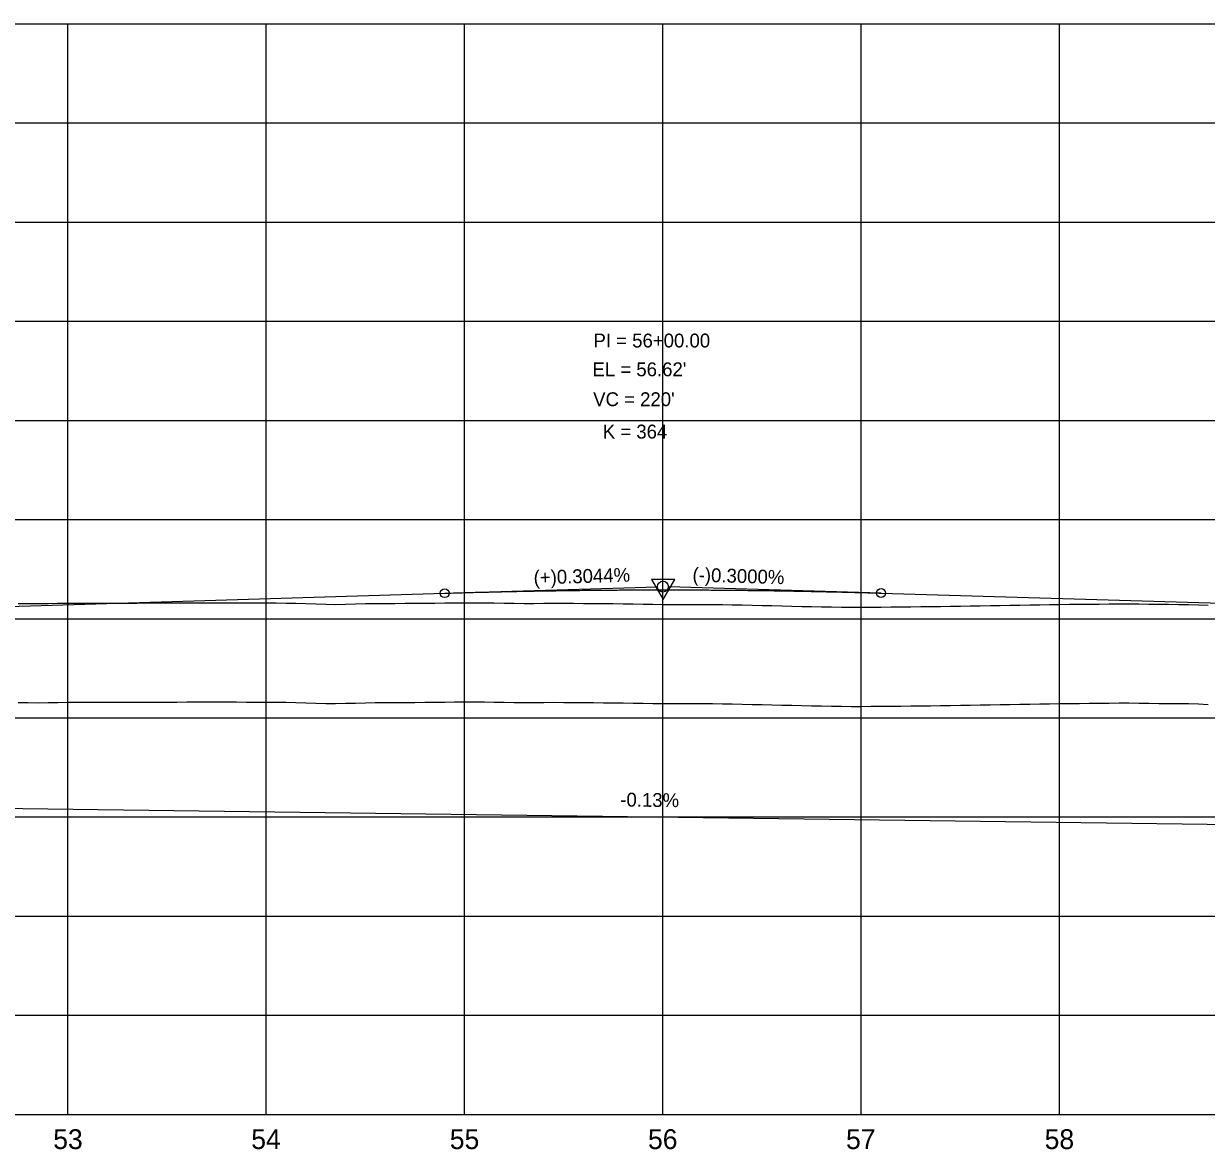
# Model space of a CAD drawing. Extents: x 2345490 to 2436403, y 465165 to 573888.
# Drawn here: x 2385599 to 2386196, y 557766 to 558334 of the extents above; entities that cross this region are included whole.
import ezdxf

# ---------------------------------------------------------------- set-up
doc = ezdxf.new("R2010")
doc.units = 0
for name, color, linetype in [('Old_Level_1', 7, 'Continuous'), ('Old_Level_2', 7, 'Continuous'), ('Old_Level_3', 7, 'Continuous'), ('Old_Level_57', 7, 'Continuous'), ('Old_Level_62', 7, 'Continuous'), ('Old_Level_63', 7, 'Continuous')]:
    doc.layers.add(name, color=color, linetype=linetype)

msp = doc.modelspace()

# ---------------------------------------------------------------- linework, layer by layer
at = {"layer": 'Old_Level_1'}
for points in [[(2385596.5425, 557991.81875), (2385601.5425, 557991.77425), (2385606.5425, 557991.739), (2385611.5425, 557991.80975), (2385616.5425, 557991.88075), (2385621.5425, 557991.952), (2385626.5425, 557992.005), (2385631.5425, 557992), (2385636.5425, 557991.99475), (2385641.5425, 557991.98975), (2385646.5425, 557991.98475), (2385651.5425, 557991.9945), (2385656.5425, 557992.01275), (2385661.5425, 557992.03075), (2385666.5425, 557992.049), (2385671.5425, 557992.06725), (2385676.5425, 557992.08525), (2385681.5425, 557992.1035), (2385686.5425, 557992.122), (2385691.5425, 557992.135), (2385696.5425, 557992.12925), (2385701.5425, 557992.11), (2385706.5425, 557992.091), (2385711.5425, 557992.072), (2385716.5425, 557992.05325), (2385721.5425, 557992.0345), (2385726.5425, 557992.01575), (2385731.5425, 557991.997), (2385736.5425, 557991.8575), (2385741.5425, 557991.6995), (2385746.5425, 557991.54125), (2385751.5425, 557991.383), (2385756.5425, 557991.2695), (2385761.5425, 557991.42375), (2385766.5425, 557991.5775), (2385771.5425, 557991.73125), (2385776.5425, 557991.81175), (2385781.5425, 557991.825), (2385786.5425, 557991.83775), (2385791.5425, 557991.87125), (2385796.5425, 557991.91375), (2385801.5425, 557991.95575), (2385806.5425, 557991.99775), (2385811.5425, 557992.0395), (2385816.5425, 557992.095), (2385821.5425, 557992.17475)], [(2385821.5425, 557992.17475), (2385826.5425, 557992.13625), (2385831.5425, 557992.09725), (2385836.5425, 557992.05825), (2385841.5425, 557991.994), (2385846.5425, 557991.91425), (2385851.5425, 557991.83475), (2385856.5425, 557991.81775), (2385861.5425, 557991.90575), (2385866.5425, 557991.93075), (2385871.5425, 557991.8945), (2385876.5425, 557991.85775), (2385881.5425, 557991.82075), (2385886.5425, 557991.78375), (2385891.5425, 557991.74625), (2385896.5425, 557991.7085), (2385901.5425, 557991.63525), (2385906.5425, 557991.542), (2385911.5425, 557991.4485), (2385916.5425, 557991.35475), (2385921.5425, 557991.3005), (2385926.5425, 557991.30625), (2385931.5425, 557991.31225), (2385936.5425, 557991.31775), (2385941.5425, 557991.30825), (2385946.5425, 557991.27425), (2385951.5425, 557991.24025), (2385956.5425, 557991.131), (2385961.5425, 557991.01875), (2385966.5425, 557990.90675), (2385971.5425, 557990.7945), (2385976.5425, 557990.68225), (2385981.5425, 557990.56875), (2385986.5425, 557990.44825), (2385991.5425, 557990.328), (2385996.5425, 557990.2075), (2386001.5425, 557990.087), (2386006.5425, 557990.01), (2386011.5425, 557989.95725), (2386016.5425, 557989.904), (2386021.5425, 557989.863), (2386026.5425, 557989.913), (2386031.5425, 557989.965), (2386036.5425, 557990.0165), (2386041.5425, 557990.06775), (2386046.5425, 557990.1185), (2386051.5425, 557990.169), (2386056.5425, 557990.2365), (2386061.5425, 557990.3055), (2386066.5425, 557990.38), (2386071.5425, 557990.456), (2386076.5425, 557990.5315), (2386081.5425, 557990.6065), (2386086.5425, 557990.6825), (2386091.5425, 557990.76575), (2386096.5425, 557990.8485), (2386101.5425, 557990.93075), (2386106.5425, 557991.01375), (2386111.5425, 557991.09675), (2386116.5425, 557991.1795), (2386121.5425, 557991.26175), (2386126.5425, 557991.3435), (2386131.5425, 557991.40975), (2386136.5425, 557991.43825), (2386141.5425, 557991.466), (2386146.5425, 557991.5155), (2386151.5425, 557991.59025), (2386156.5425, 557991.5945), (2386161.5425, 557991.5355), (2386166.5425, 557991.47625), (2386171.5425, 557991.4165), (2386176.5425, 557991.35625), (2386181.5425, 557991.2955), (2386186.5425, 557991.258), (2386191.5425, 557991.1205), (2386196.5425, 557990.89625)]]:
    msp.add_lwpolyline(points, dxfattribs=at)
at = {"layer": 'Old_Level_2'}
for p, q in [((2385581.5425, 558039.96175), (2385811.5425, 558046.964)), ((2385811.5425, 558046.964), (2385918.794, 558050.229)), ((2386031.5425, 558047.01275), (2385924.2915, 558050.23025)), ((2386031.5425, 558047.01275), (2386211.5425, 558041.61275))]:
    msp.add_line(p, q, dxfattribs=at)
msp.add_lwpolyline([(2385927.47925, 558053.91425), (2385915.73675, 558053.89975), (2385921.62025, 558043.7815)], close=True, dxfattribs=at)
for centre, radius in [((2385921.5425, 558050.31275), 2.75), ((2385811.5425, 558046.964), 2.25), ((2386031.5425, 558047.01275), 2.25)]:
    msp.add_circle(centre, radius, dxfattribs=at)
msp.add_spline([(2385811.5425, 558046.964), (2385815.9425, 558047.09525), (2385820.3425, 558047.22125), (2385824.7425, 558047.342), (2385829.1425, 558047.45725), (2385833.5425, 558047.56725), (2385837.9425, 558047.672), (2385842.3425, 558047.77125), (2385846.7425, 558047.8655), (2385851.1425, 558047.95425), (2385855.5425, 558048.0375), (2385859.9425, 558048.11575), (2385864.3425, 558048.1885), (2385868.7425, 558048.256), (2385873.1425, 558048.318), (2385877.5425, 558048.375), (2385881.9425, 558048.4265), (2385886.3425, 558048.4725), (2385890.7425, 558048.5135), (2385895.1425, 558048.549), (2385899.5425, 558048.57925), (2385903.9425, 558048.60425), (2385908.3425, 558048.62375), (2385912.7425, 558048.638), (2385917.1425, 558048.647), (2385921.5425, 558048.65075), (2385925.9425, 558048.649), (2385930.3425, 558048.642), (2385934.7425, 558048.62975), (2385939.1425, 558048.612), (2385943.5425, 558048.589), (2385947.9425, 558048.56075), (2385952.3425, 558048.52725), (2385956.7425, 558048.48825), (2385961.1425, 558048.444), (2385965.5425, 558048.3945), (2385969.9425, 558048.3395), (2385974.3425, 558048.2795), (2385978.7425, 558048.214), (2385983.1425, 558048.143), (2385987.5425, 558048.067), (2385991.9425, 558047.9855), (2385996.3425, 558047.89875), (2386000.7425, 558047.8065), (2386005.1425, 558047.70925), (2386009.5425, 558047.6065), (2386013.9425, 558047.49825), (2386018.3425, 558047.385), (2386022.7425, 558047.26625), (2386027.1425, 558047.14225), (2386031.5425, 558047.01275)], degree=3, dxfattribs=at)
at = {"layer": 'Old_Level_3'}
msp.add_line((2385471.54267, 557940.113), (2386331.54257, 557928.713), dxfattribs=at)
at = {"layer": 'Old_Level_57'}
for p, q in [((2381271.54275, 558334.11325), (2393041.55275, 558334.11325)), ((2385621.54225, 557784.21325), (2385621.54225, 558334.21325)), ((2385621.54225, 557784.11325), (2385621.54225, 558334.11325)), ((2385721.54225, 557784.21325), (2385721.54225, 558334.21325)), ((2385721.54225, 557784.11325), (2385721.54225, 558334.11325)), ((2385821.54225, 557784.21325), (2385821.54225, 558334.21325)), ((2385821.54225, 557784.11325), (2385821.54225, 558334.11325)), ((2385921.54225, 557784.21325), (2385921.54225, 558334.21325)), ((2385921.54225, 557784.11325), (2385921.54225, 558334.11325)), ((2386021.54225, 557784.21325), (2386021.54225, 558334.21325)), ((2386021.54225, 557784.11325), (2386021.54225, 558334.11325)), ((2386121.54225, 557784.21325), (2386121.54225, 558334.21325)), ((2386121.54225, 557784.11325), (2386121.54225, 558334.11325)), ((2381271.54275, 558284.11325), (2393041.55275, 558284.11325)), ((2381271.54275, 558234.11325), (2393041.55275, 558234.11325)), ((2381271.54275, 558184.11325), (2393041.55275, 558184.11325)), ((2381271.54275, 558134.11325), (2393041.55275, 558134.11325)), ((2381271.54275, 558084.11325), (2393041.55275, 558084.11325)), ((2381271.5425, 558034.11325), (2393041.55275, 558034.11325)), ((2381271.54275, 557984.11325), (2393041.55275, 557984.11325)), ((2381271.5425, 557934.11325), (2393041.55275, 557934.11325)), ((2381271.54275, 557884.11325), (2393041.55275, 557884.11325)), ((2381271.5425, 557834.11325), (2393041.55275, 557834.11325)), ((2381271.54275, 557784.11325), (2393041.55275, 557784.11325))]:
    msp.add_line(p, q, dxfattribs=at)
at = {"layer": 'Old_Level_62'}
for points in [[(2385596.5425, 558041.82475), (2385601.5425, 558041.78025), (2385606.5425, 558041.745), (2385611.5425, 558041.81575), (2385616.5425, 558041.88675), (2385621.5425, 558041.958), (2385626.5425, 558042.011), (2385631.5425, 558042.006), (2385636.5425, 558042.00075), (2385641.5425, 558041.99575), (2385646.5425, 558041.99075), (2385651.5425, 558042.0005), (2385656.5425, 558042.01875), (2385661.5425, 558042.03675), (2385666.5425, 558042.055), (2385671.5425, 558042.07325), (2385676.5425, 558042.09125), (2385681.5425, 558042.1095), (2385686.5425, 558042.128), (2385691.5425, 558042.141), (2385696.5425, 558042.13525), (2385701.5425, 558042.116), (2385706.5425, 558042.097), (2385711.5425, 558042.078), (2385716.5425, 558042.05925), (2385721.5425, 558042.0405), (2385726.5425, 558042.02175), (2385731.5425, 558042.003), (2385736.5425, 558041.8635), (2385741.5425, 558041.7055), (2385746.5425, 558041.54725), (2385751.5425, 558041.389), (2385756.5425, 558041.2755), (2385761.5425, 558041.42975), (2385766.5425, 558041.5835), (2385771.5425, 558041.73725), (2385776.5425, 558041.81775), (2385781.5425, 558041.831), (2385786.5425, 558041.84375), (2385791.5425, 558041.87725), (2385796.5425, 558041.91975), (2385801.5425, 558041.96175), (2385806.5425, 558042.00375), (2385811.5425, 558042.0455), (2385816.5425, 558042.101), (2385821.5425, 558042.18075)], [(2385821.5425, 558042.18075), (2385826.5425, 558042.14225), (2385831.5425, 558042.10325), (2385836.5425, 558042.06425), (2385841.5425, 558042), (2385846.5425, 558041.92025), (2385851.5425, 558041.84075), (2385856.5425, 558041.82375), (2385861.5425, 558041.91175), (2385866.5425, 558041.93675), (2385871.5425, 558041.9005), (2385876.5425, 558041.86375), (2385881.5425, 558041.82675), (2385886.5425, 558041.78975), (2385891.5425, 558041.75225), (2385896.5425, 558041.7145), (2385901.5425, 558041.64125), (2385906.5425, 558041.548), (2385911.5425, 558041.4545), (2385916.5425, 558041.36075), (2385921.5425, 558041.3065), (2385926.5425, 558041.31225), (2385931.5425, 558041.31825), (2385936.5425, 558041.32375), (2385941.5425, 558041.31425), (2385946.5425, 558041.28025), (2385951.5425, 558041.24625), (2385956.5425, 558041.137), (2385961.5425, 558041.02475), (2385966.5425, 558040.91275), (2385971.5425, 558040.8005), (2385976.5425, 558040.68825), (2385981.5425, 558040.57475), (2385986.5425, 558040.45425), (2385991.5425, 558040.334), (2385996.5425, 558040.2135), (2386001.5425, 558040.093), (2386006.5425, 558040.016), (2386011.5425, 558039.96325), (2386016.5425, 558039.91), (2386021.5425, 558039.869), (2386026.5425, 558039.919), (2386031.5425, 558039.971), (2386036.5425, 558040.0225), (2386041.5425, 558040.07375), (2386046.5425, 558040.1245), (2386051.5425, 558040.175), (2386056.5425, 558040.2425), (2386061.5425, 558040.3115), (2386066.5425, 558040.386), (2386071.5425, 558040.462), (2386076.5425, 558040.5375), (2386081.5425, 558040.6125), (2386086.5425, 558040.6885), (2386091.5425, 558040.77175), (2386096.5425, 558040.8545), (2386101.5425, 558040.93675), (2386106.5425, 558041.01975), (2386111.5425, 558041.10275), (2386116.5425, 558041.1855), (2386121.5425, 558041.26775), (2386126.5425, 558041.3495), (2386131.5425, 558041.41575), (2386136.5425, 558041.44425), (2386141.5425, 558041.472), (2386146.5425, 558041.5215), (2386151.5425, 558041.59625), (2386156.5425, 558041.6005), (2386161.5425, 558041.5415), (2386166.5425, 558041.48225), (2386171.5425, 558041.4225), (2386176.5425, 558041.36225), (2386181.5425, 558041.3015), (2386186.5425, 558041.264), (2386191.5425, 558041.1265), (2386196.5425, 558040.90225)]]:
    msp.add_lwpolyline(points, dxfattribs=at)
at = {"layer": 'Old_Level_63'}
msp.add_line((2381321.5425, 557784.113), (2393019.104, 557784.113), dxfattribs=at)

# ---------------------------------------------------------------- texts
at = {"layer": 'Old_Level_1'}
for s, p in [('53', (2385614.1515, 557766.613)), ('54', (2385713.994, 557766.613)), ('55', (2385814.0865, 557766.613)), ('56', (2385914.0275, 557766.613)), ('57', (2386013.885, 557766.613)), ('58', (2386114.01075, 557766.613))]:
    msp.add_text(s, height=10.000001, dxfattribs=at).set_placement(p)
at = {"layer": 'Old_Level_2'}
for s, height, p in [('PI = 56+00.00', 7.0000005, (2385886.54275, 558170.887)), ("EL = 56.62'", 7.0000005, (2385886.0325, 558156.37275)), ("VC = 220'", 7.000001, (2385886.3825, 558141.28575)), ('K = 364', 7.000001, (2385891.232, 558124.9675))]:
    msp.add_text(s, height=height, dxfattribs=at).set_placement(p)
for s, rotation, p in [('(+)0.3044%', 1.7438, (2385856.46325, 558051.33275)), ('(-)0.3000%', 358.28164167, (2385936.3865, 558052.8685))]:
    msp.add_text(s, height=7.000001, rotation=rotation, dxfattribs=at).set_placement(p)
at = {"layer": 'Old_Level_3'}
msp.add_text('-0.13%', height=7, rotation=359.24054219, dxfattribs=at).set_placement((2385900.00904, 557939.40966))

doc.saveas('drawing.dxf')
